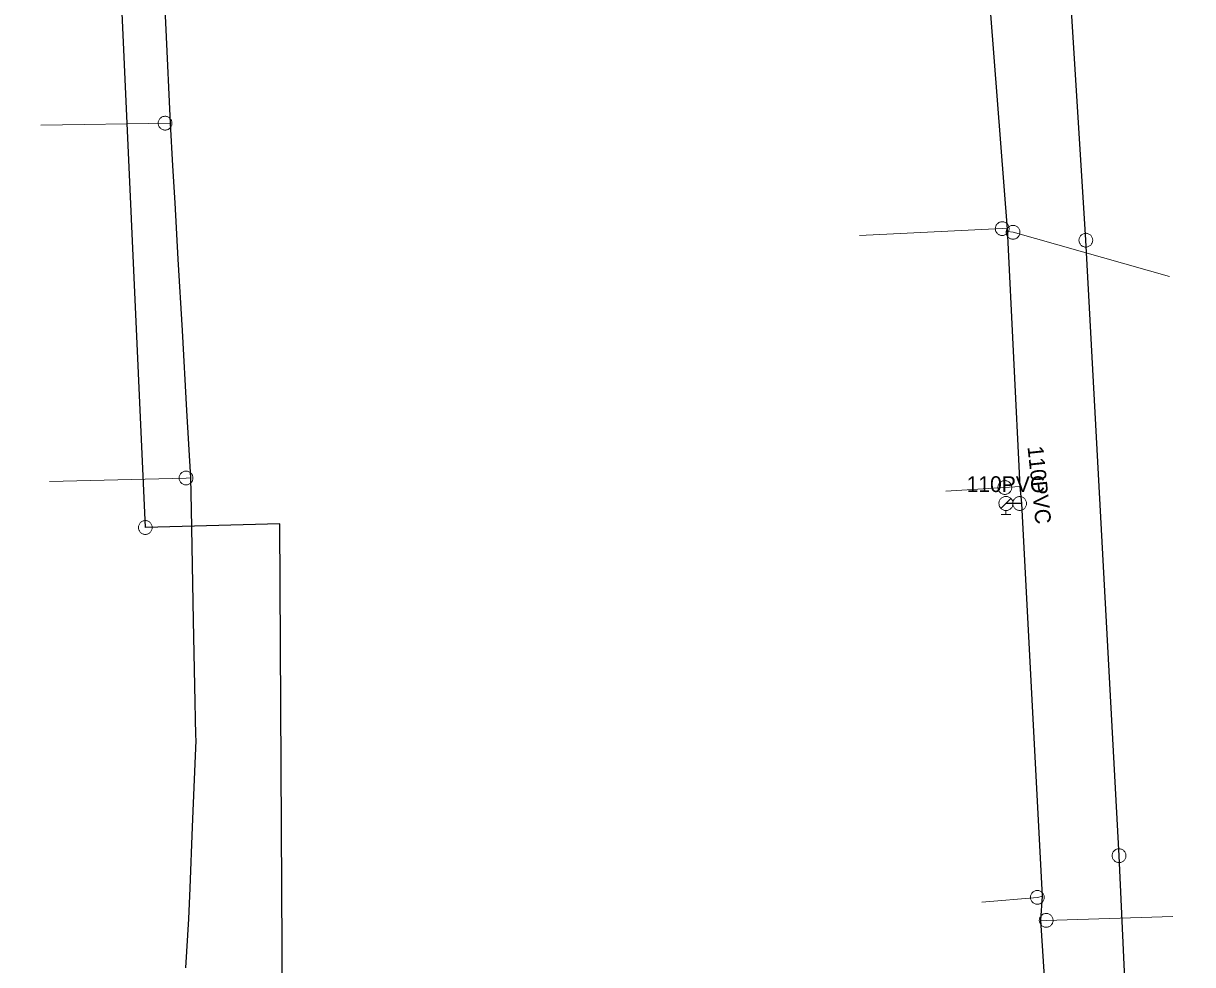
# Model space of a CAD drawing. Extents: x -741806 to -738704, y -1059275 to -1055387.
# Drawn here: x -740173.3 to -740099.1, y -1056358.2 to -1056298.4 of the extents above; entities that cross this region are included whole.
import ezdxf

# ---------------------------------------------------------------- set-up
doc = ezdxf.new("R2010")
doc.units = 0
doc.header["$LTSCALE"] = 0.4
for name, color, linetype, lineweight in [('2', 7, 'Continuous', 25), ('21', 7, 'Continuous', 13), ('3', 7, 'Continuous', 13), ('50', 7, 'Continuous', 13), ('51', 7, 'Continuous', 13), ('52', 7, 'Continuous', 25)]:
    doc.layers.add(name, color=color, linetype=linetype, lineweight=lineweight)
doc.layers.add('53', color=7, linetype='Continuous')

msp = doc.modelspace()

# ---------------------------------------------------------------- linework, layer by layer
at = {"layer": '2'}
for points in [[(-740156.993, -1056330.193), (-740165.539, -1056330.419), (-740167.3, -1056291.23), (-740170.26, -1056230.22), (-740173.28, -1056163.31), (-740166.94, -1056146.97), (-740157.149, -1056116.429)], [(-740099.07, -1056432.06), (-740101.93, -1056390.31), (-740103.739, -1056351.24), (-740105.85, -1056312.19), (-740108.35, -1056272.19), (-740109.98, -1056221.389), (-740113.109, -1056130.02), (-740120.539, -1056118.28), (-740157.149, -1056116.429)], [(-740124.77, -1056501.96), (-740156.57, -1056407.139), (-740156.993, -1056330.193)]]:
    msp.add_lwpolyline(points, dxfattribs=at)
at = {"layer": '21'}
for p, q in [((-740163.94, -1056304.761), (-740172.177, -1056304.887)), ((-740110.024, -1056327.811), (-740114.743, -1056328.117))]:
    msp.add_line(p, q, dxfattribs=at)
for points in [[(-740110.829, -1056311.426), (-740111.155, -1056311.456), (-740120.208, -1056311.885)], [(-740110.817, -1056311.63), (-740110.469, -1056311.685), (-740100.534, -1056314.494)], [(-740162.66, -1056327.271), (-740162.956, -1056327.278), (-740171.629, -1056327.5)], [(-740108.588, -1056353.817), (-740108.925, -1056353.887), (-740112.456, -1056354.195)], [(-740108.704, -1056355.331), (-740108.364, -1056355.343), (-740100.316, -1056355.107)]]:
    msp.add_lwpolyline(points, dxfattribs=at)
at = {"layer": '3'}
for points in [[(-740105.873, -1056311.752), (-740105.917, -1056311.758), (-740105.962, -1056311.767), (-740106.006, -1056311.781), (-740106.047, -1056311.8), (-740106.087, -1056311.823), (-740106.125, -1056311.85), (-740106.158, -1056311.881), (-740106.189, -1056311.914), (-740106.215, -1056311.952), (-740106.238, -1056311.991), (-740106.257, -1056312.033), (-740106.272, -1056312.077), (-740106.28, -1056312.122), (-740106.286, -1056312.167), (-740106.285, -1056312.213), (-740106.281, -1056312.259), (-740106.27, -1056312.303), (-740106.257, -1056312.347), (-740106.238, -1056312.389), (-740106.215, -1056312.429), (-740106.188, -1056312.465), (-740106.158, -1056312.499), (-740106.123, -1056312.53), (-740106.087, -1056312.557), (-740106.046, -1056312.58), (-740106.004, -1056312.597), (-740105.961, -1056312.612), (-740105.916, -1056312.622), (-740105.87, -1056312.626), (-740105.824, -1056312.626), (-740105.78, -1056312.621), (-740105.735, -1056312.612), (-740105.691, -1056312.598), (-740105.649, -1056312.578), (-740105.61, -1056312.556), (-740105.572, -1056312.529), (-740105.539, -1056312.498), (-740105.508, -1056312.463), (-740105.482, -1056312.427), (-740105.459, -1056312.388), (-740105.44, -1056312.346), (-740105.425, -1056312.302), (-740105.416, -1056312.257), (-740105.411, -1056312.212), (-740105.412, -1056312.166), (-740105.416, -1056312.12), (-740105.426, -1056312.075), (-740105.44, -1056312.032), (-740105.459, -1056311.99), (-740105.482, -1056311.95), (-740105.509, -1056311.914), (-740105.539, -1056311.879), (-740105.574, -1056311.849), (-740105.61, -1056311.822), (-740105.651, -1056311.799), (-740105.693, -1056311.78), (-740105.736, -1056311.767), (-740105.781, -1056311.757), (-740105.827, -1056311.753), (-740105.872, -1056311.752)], [(-740165.101, -1056330.419), (-740165.103, -1056330.374), (-740165.111, -1056330.329), (-740165.123, -1056330.284), (-740165.139, -1056330.242), (-740165.16, -1056330.201), (-740165.184, -1056330.162), (-740165.214, -1056330.127), (-740165.246, -1056330.094), (-740165.282, -1056330.066), (-740165.32, -1056330.041), (-740165.361, -1056330.02), (-740165.404, -1056330.003), (-740165.448, -1056329.992), (-740165.493, -1056329.984), (-740165.539, -1056329.982), (-740165.585, -1056329.984), (-740165.63, -1056329.992), (-740165.674, -1056330.003), (-740165.717, -1056330.02), (-740165.758, -1056330.041), (-740165.796, -1056330.066), (-740165.831, -1056330.094), (-740165.864, -1056330.127), (-740165.893, -1056330.162), (-740165.918, -1056330.201), (-740165.938, -1056330.242), (-740165.955, -1056330.284), (-740165.967, -1056330.329), (-740165.974, -1056330.374), (-740165.976, -1056330.42), (-740165.974, -1056330.465), (-740165.967, -1056330.51), (-740165.955, -1056330.555), (-740165.938, -1056330.598), (-740165.918, -1056330.638), (-740165.893, -1056330.677), (-740165.864, -1056330.712), (-740165.831, -1056330.745), (-740165.796, -1056330.773), (-740165.758, -1056330.798), (-740165.717, -1056330.819), (-740165.674, -1056330.836), (-740165.63, -1056330.848), (-740165.585, -1056330.855), (-740165.539, -1056330.857), (-740165.493, -1056330.855), (-740165.448, -1056330.848), (-740165.404, -1056330.836), (-740165.361, -1056330.819), (-740165.32, -1056330.798), (-740165.282, -1056330.773), (-740165.246, -1056330.745), (-740165.214, -1056330.712), (-740165.184, -1056330.677), (-740165.16, -1056330.638), (-740165.139, -1056330.597), (-740165.123, -1056330.555), (-740165.111, -1056330.51), (-740165.103, -1056330.465), (-740165.101, -1056330.42)], [(-740103.758, -1056350.802), (-740103.803, -1056350.807), (-740103.848, -1056350.816), (-740103.892, -1056350.83), (-740103.933, -1056350.848), (-740103.973, -1056350.871), (-740104.011, -1056350.898), (-740104.045, -1056350.928), (-740104.076, -1056350.962), (-740104.103, -1056350.999), (-740104.126, -1056351.038), (-740104.145, -1056351.08), (-740104.16, -1056351.124), (-740104.169, -1056351.168), (-740104.175, -1056351.214), (-740104.175, -1056351.26), (-740104.17, -1056351.306), (-740104.16, -1056351.35), (-740104.147, -1056351.394), (-740104.128, -1056351.436), (-740104.105, -1056351.476), (-740104.079, -1056351.513), (-740104.049, -1056351.546), (-740104.015, -1056351.578), (-740103.978, -1056351.605), (-740103.938, -1056351.628), (-740103.896, -1056351.646), (-740103.854, -1056351.661), (-740103.808, -1056351.671), (-740103.763, -1056351.676), (-740103.717, -1056351.676), (-740103.672, -1056351.672), (-740103.627, -1056351.663), (-740103.583, -1056351.649), (-740103.541, -1056351.63), (-740103.502, -1056351.608), (-740103.464, -1056351.581), (-740103.43, -1056351.551), (-740103.399, -1056351.516), (-740103.372, -1056351.48), (-740103.349, -1056351.441), (-740103.33, -1056351.399), (-740103.315, -1056351.355), (-740103.305, -1056351.311), (-740103.3, -1056351.265), (-740103.3, -1056351.219), (-740103.305, -1056351.173), (-740103.314, -1056351.129), (-740103.328, -1056351.085), (-740103.347, -1056351.043), (-740103.37, -1056351.003), (-740103.396, -1056350.966), (-740103.426, -1056350.932), (-740103.46, -1056350.901), (-740103.497, -1056350.874), (-740103.537, -1056350.851), (-740103.579, -1056350.832), (-740103.621, -1056350.818), (-740103.667, -1056350.808), (-740103.712, -1056350.803), (-740103.757, -1056350.802)]]:
    msp.add_lwpolyline(points, dxfattribs=at)
at = {"layer": '50'}
for p, q in [((-740110.918, -1056328.894), (-740110.601, -1056328.576)), ((-740110.918, -1056328.894), (-740111.232, -1056329.207)), ((-740111.222, -1056329.593), (-740110.915, -1056329.592)), ((-740110.915, -1056329.341), (-740110.915, -1056329.592)), ((-740110.607, -1056329.591), (-740110.915, -1056329.592))]:
    msp.add_line(p, q, dxfattribs=at)
msp.add_lwpolyline([(-740111.362, -1056328.891), (-740111.358, -1056328.94), (-740111.353, -1056328.986), (-740111.34, -1056329.032), (-740111.323, -1056329.075), (-740111.304, -1056329.115), (-740111.277, -1056329.156), (-740111.248, -1056329.191), (-740111.215, -1056329.226), (-740111.18, -1056329.256), (-740111.14, -1056329.28), (-740111.099, -1056329.301), (-740111.056, -1056329.32), (-740111.01, -1056329.33), (-740110.963, -1056329.338), (-740110.917, -1056329.341), (-740110.871, -1056329.338), (-740110.827, -1056329.333), (-740110.781, -1056329.32), (-740110.737, -1056329.303), (-740110.694, -1056329.281), (-740110.656, -1056329.256), (-740110.619, -1056329.227), (-740110.586, -1056329.194), (-740110.557, -1056329.159), (-740110.53, -1056329.119), (-740110.508, -1056329.078), (-740110.492, -1056329.035), (-740110.478, -1056328.989), (-740110.473, -1056328.943), (-740110.468, -1056328.897), (-740110.471, -1056328.849), (-740110.479, -1056328.803), (-740110.49, -1056328.76), (-740110.506, -1056328.714), (-740110.528, -1056328.673), (-740110.552, -1056328.633), (-740110.582, -1056328.598), (-740110.614, -1056328.563), (-740110.652, -1056328.533), (-740110.69, -1056328.509), (-740110.733, -1056328.488), (-740110.776, -1056328.472), (-740110.82, -1056328.458), (-740110.869, -1056328.45), (-740110.915, -1056328.447), (-740110.961, -1056328.45), (-740111.007, -1056328.458), (-740111.052, -1056328.469), (-740111.095, -1056328.485), (-740111.138, -1056328.508), (-740111.176, -1056328.532), (-740111.214, -1056328.562), (-740111.246, -1056328.594), (-740111.276, -1056328.629), (-740111.3, -1056328.67), (-740111.324, -1056328.71), (-740111.341, -1056328.754), (-740111.351, -1056328.799), (-740111.359, -1056328.845)], close=True, dxfattribs=at)
at = {"layer": '51'}
for points in [[(-740164.722, -1056304.772), (-740164.72, -1056304.817), (-740164.712, -1056304.862), (-740164.699, -1056304.906), (-740164.683, -1056304.948), (-740164.661, -1056304.989), (-740164.636, -1056305.027), (-740164.606, -1056305.062), (-740164.574, -1056305.094), (-740164.537, -1056305.122), (-740164.499, -1056305.146), (-740164.457, -1056305.167), (-740164.414, -1056305.183), (-740164.37, -1056305.194), (-740164.325, -1056305.201), (-740164.279, -1056305.202), (-740164.233, -1056305.199), (-740164.188, -1056305.192), (-740164.144, -1056305.179), (-740164.101, -1056305.161), (-740164.061, -1056305.14), (-740164.023, -1056305.114), (-740163.988, -1056305.085), (-740163.956, -1056305.052), (-740163.928, -1056305.017), (-740163.903, -1056304.977), (-740163.883, -1056304.936), (-740163.867, -1056304.894), (-740163.856, -1056304.848), (-740163.85, -1056304.803), (-740163.848, -1056304.757), (-740163.851, -1056304.712), (-740163.859, -1056304.667), (-740163.872, -1056304.623), (-740163.888, -1056304.581), (-740163.91, -1056304.54), (-740163.935, -1056304.502), (-740163.965, -1056304.467), (-740163.998, -1056304.435), (-740164.034, -1056304.407), (-740164.072, -1056304.383), (-740164.114, -1056304.362), (-740164.157, -1056304.346), (-740164.201, -1056304.336), (-740164.246, -1056304.328), (-740164.292, -1056304.327), (-740164.338, -1056304.33), (-740164.383, -1056304.338), (-740164.427, -1056304.35), (-740164.47, -1056304.368), (-740164.51, -1056304.389), (-740164.548, -1056304.415), (-740164.583, -1056304.444), (-740164.615, -1056304.477), (-740164.643, -1056304.512), (-740164.668, -1056304.552), (-740164.688, -1056304.593), (-740164.704, -1056304.635), (-740164.715, -1056304.681), (-740164.721, -1056304.726), (-740164.722, -1056304.771)], [(-740111.59, -1056311.495), (-740111.584, -1056311.54), (-740111.572, -1056311.584), (-740111.556, -1056311.628), (-740111.537, -1056311.668), (-740111.512, -1056311.707), (-740111.484, -1056311.743), (-740111.451, -1056311.776), (-740111.417, -1056311.805), (-740111.378, -1056311.83), (-740111.338, -1056311.851), (-740111.295, -1056311.869), (-740111.251, -1056311.882), (-740111.206, -1056311.89), (-740111.16, -1056311.892), (-740111.115, -1056311.89), (-740111.069, -1056311.884), (-740111.025, -1056311.873), (-740110.982, -1056311.857), (-740110.941, -1056311.836), (-740110.902, -1056311.811), (-740110.866, -1056311.783), (-740110.833, -1056311.752), (-740110.804, -1056311.716), (-740110.778, -1056311.678), (-740110.757, -1056311.637), (-740110.74, -1056311.595), (-740110.728, -1056311.551), (-740110.72, -1056311.505), (-740110.717, -1056311.46), (-740110.718, -1056311.414), (-740110.726, -1056311.369), (-740110.737, -1056311.325), (-740110.753, -1056311.281), (-740110.773, -1056311.241), (-740110.797, -1056311.202), (-740110.826, -1056311.166), (-740110.858, -1056311.133), (-740110.893, -1056311.104), (-740110.931, -1056311.079), (-740110.971, -1056311.058), (-740111.014, -1056311.04), (-740111.058, -1056311.027), (-740111.103, -1056311.02), (-740111.149, -1056311.017), (-740111.195, -1056311.019), (-740111.24, -1056311.025), (-740111.284, -1056311.037), (-740111.327, -1056311.052), (-740111.368, -1056311.073), (-740111.407, -1056311.098), (-740111.443, -1056311.126), (-740111.476, -1056311.157), (-740111.505, -1056311.193), (-740111.531, -1056311.231), (-740111.552, -1056311.272), (-740111.569, -1056311.314), (-740111.581, -1056311.358), (-740111.589, -1056311.404), (-740111.592, -1056311.449), (-740111.59, -1056311.494)], [(-740110.037, -1056311.752), (-740110.032, -1056311.707), (-740110.032, -1056311.662), (-740110.037, -1056311.616), (-740110.046, -1056311.572), (-740110.061, -1056311.528), (-740110.079, -1056311.486), (-740110.103, -1056311.446), (-740110.129, -1056311.409), (-740110.16, -1056311.376), (-740110.194, -1056311.345), (-740110.231, -1056311.318), (-740110.271, -1056311.295), (-740110.313, -1056311.276), (-740110.356, -1056311.262), (-740110.401, -1056311.253), (-740110.447, -1056311.248), (-740110.493, -1056311.248), (-740110.538, -1056311.253), (-740110.583, -1056311.263), (-740110.627, -1056311.278), (-740110.668, -1056311.297), (-740110.708, -1056311.319), (-740110.745, -1056311.346), (-740110.779, -1056311.377), (-740110.81, -1056311.411), (-740110.837, -1056311.449), (-740110.859, -1056311.488), (-740110.878, -1056311.53), (-740110.891, -1056311.574), (-740110.902, -1056311.619), (-740110.905, -1056311.664), (-740110.905, -1056311.709), (-740110.901, -1056311.755), (-740110.891, -1056311.799), (-740110.877, -1056311.843), (-740110.858, -1056311.885), (-740110.835, -1056311.925), (-740110.808, -1056311.962), (-740110.777, -1056311.995), (-740110.743, -1056312.026), (-740110.706, -1056312.053), (-740110.666, -1056312.076), (-740110.624, -1056312.094), (-740110.581, -1056312.109), (-740110.536, -1056312.118), (-740110.49, -1056312.123), (-740110.445, -1056312.122), (-740110.399, -1056312.118), (-740110.354, -1056312.108), (-740110.31, -1056312.093), (-740110.269, -1056312.074), (-740110.229, -1056312.052), (-740110.193, -1056312.025), (-740110.158, -1056311.994), (-740110.128, -1056311.96), (-740110.101, -1056311.922), (-740110.078, -1056311.883), (-740110.06, -1056311.841), (-740110.046, -1056311.797), (-740110.037, -1056311.753)], [(-740162.519, -1056327.278), (-740162.521, -1056327.233), (-740162.528, -1056327.188), (-740162.54, -1056327.143), (-740162.556, -1056327.101), (-740162.577, -1056327.06), (-740162.602, -1056327.021), (-740162.631, -1056326.986), (-740162.663, -1056326.953), (-740162.699, -1056326.925), (-740162.737, -1056326.9), (-740162.778, -1056326.879), (-740162.821, -1056326.862), (-740162.865, -1056326.85), (-740162.91, -1056326.843), (-740162.956, -1056326.841), (-740163.002, -1056326.843), (-740163.047, -1056326.85), (-740163.091, -1056326.862), (-740163.134, -1056326.879), (-740163.175, -1056326.9), (-740163.213, -1056326.925), (-740163.249, -1056326.953), (-740163.281, -1056326.986), (-740163.31, -1056327.021), (-740163.335, -1056327.06), (-740163.356, -1056327.101), (-740163.372, -1056327.143), (-740163.384, -1056327.188), (-740163.391, -1056327.233), (-740163.394, -1056327.279), (-740163.391, -1056327.324), (-740163.384, -1056327.369), (-740163.372, -1056327.414), (-740163.356, -1056327.456), (-740163.335, -1056327.497), (-740163.31, -1056327.536), (-740163.281, -1056327.571), (-740163.249, -1056327.604), (-740163.213, -1056327.632), (-740163.175, -1056327.657), (-740163.134, -1056327.678), (-740163.091, -1056327.695), (-740163.047, -1056327.706), (-740163.002, -1056327.714), (-740162.956, -1056327.716), (-740162.91, -1056327.714), (-740162.865, -1056327.706), (-740162.821, -1056327.695), (-740162.778, -1056327.678), (-740162.737, -1056327.657), (-740162.699, -1056327.632), (-740162.663, -1056327.604), (-740162.631, -1056327.571), (-740162.602, -1056327.536), (-740162.577, -1056327.497), (-740162.556, -1056327.456), (-740162.54, -1056327.414), (-740162.528, -1056327.369), (-740162.521, -1056327.324), (-740162.519, -1056327.279)], [(-740110.551, -1056327.879), (-740110.553, -1056327.834), (-740110.561, -1056327.789), (-740110.573, -1056327.744), (-740110.588, -1056327.702), (-740110.61, -1056327.661), (-740110.634, -1056327.622), (-740110.664, -1056327.587), (-740110.696, -1056327.554), (-740110.732, -1056327.526), (-740110.769, -1056327.501), (-740110.811, -1056327.48), (-740110.853, -1056327.463), (-740110.897, -1056327.451), (-740110.943, -1056327.444), (-740110.989, -1056327.442), (-740111.034, -1056327.444), (-740111.08, -1056327.451), (-740111.124, -1056327.463), (-740111.166, -1056327.48), (-740111.208, -1056327.501), (-740111.245, -1056327.526), (-740111.281, -1056327.554), (-740111.313, -1056327.587), (-740111.343, -1056327.622), (-740111.367, -1056327.661), (-740111.389, -1056327.702), (-740111.404, -1056327.744), (-740111.416, -1056327.789), (-740111.424, -1056327.834), (-740111.426, -1056327.88), (-740111.424, -1056327.925), (-740111.416, -1056327.97), (-740111.404, -1056328.015), (-740111.389, -1056328.057), (-740111.367, -1056328.098), (-740111.343, -1056328.137), (-740111.313, -1056328.172), (-740111.281, -1056328.205), (-740111.245, -1056328.233), (-740111.208, -1056328.258), (-740111.166, -1056328.279), (-740111.124, -1056328.296), (-740111.08, -1056328.307), (-740111.034, -1056328.315), (-740110.989, -1056328.317), (-740110.943, -1056328.315), (-740110.897, -1056328.307), (-740110.853, -1056328.296), (-740110.811, -1056328.279), (-740110.769, -1056328.258), (-740110.732, -1056328.233), (-740110.696, -1056328.205), (-740110.664, -1056328.172), (-740110.634, -1056328.137), (-740110.61, -1056328.098), (-740110.588, -1056328.057), (-740110.573, -1056328.015), (-740110.561, -1056327.97), (-740110.553, -1056327.925), (-740110.551, -1056327.88)], [(-740110.486, -1056328.897), (-740110.483, -1056328.942), (-740110.476, -1056328.987), (-740110.464, -1056329.032), (-740110.448, -1056329.074), (-740110.427, -1056329.115), (-740110.402, -1056329.154), (-740110.373, -1056329.189), (-740110.341, -1056329.222), (-740110.305, -1056329.25), (-740110.267, -1056329.274), (-740110.226, -1056329.295), (-740110.183, -1056329.312), (-740110.139, -1056329.324), (-740110.094, -1056329.331), (-740110.048, -1056329.333), (-740110.002, -1056329.331), (-740109.957, -1056329.324), (-740109.913, -1056329.312), (-740109.87, -1056329.295), (-740109.829, -1056329.274), (-740109.791, -1056329.248), (-740109.755, -1056329.22), (-740109.723, -1056329.187), (-740109.694, -1056329.152), (-740109.669, -1056329.113), (-740109.648, -1056329.072), (-740109.632, -1056329.03), (-740109.62, -1056328.985), (-740109.613, -1056328.94), (-740109.611, -1056328.894), (-740109.614, -1056328.849), (-740109.621, -1056328.804), (-740109.633, -1056328.759), (-740109.649, -1056328.717), (-740109.67, -1056328.676), (-740109.695, -1056328.637), (-740109.724, -1056328.602), (-740109.756, -1056328.569), (-740109.792, -1056328.541), (-740109.83, -1056328.517), (-740109.871, -1056328.496), (-740109.914, -1056328.479), (-740109.958, -1056328.468), (-740110.003, -1056328.46), (-740110.049, -1056328.458), (-740110.095, -1056328.46), (-740110.14, -1056328.468), (-740110.184, -1056328.479), (-740110.227, -1056328.496), (-740110.268, -1056328.517), (-740110.306, -1056328.543), (-740110.342, -1056328.571), (-740110.374, -1056328.604), (-740110.403, -1056328.639), (-740110.428, -1056328.678), (-740110.449, -1056328.719), (-740110.465, -1056328.761), (-740110.477, -1056328.806), (-740110.484, -1056328.851), (-740110.486, -1056328.896)], [(-740109.352, -1056353.975), (-740109.341, -1056354.019), (-740109.325, -1056354.061), (-740109.304, -1056354.103), (-740109.28, -1056354.141), (-740109.251, -1056354.177), (-740109.219, -1056354.21), (-740109.183, -1056354.238), (-740109.145, -1056354.264), (-740109.104, -1056354.284), (-740109.062, -1056354.301), (-740109.018, -1056354.313), (-740108.972, -1056354.321), (-740108.927, -1056354.324), (-740108.881, -1056354.321), (-740108.836, -1056354.314), (-740108.791, -1056354.303), (-740108.748, -1056354.287), (-740108.708, -1056354.266), (-740108.669, -1056354.24), (-740108.633, -1056354.212), (-740108.601, -1056354.179), (-740108.572, -1056354.145), (-740108.547, -1056354.106), (-740108.526, -1056354.066), (-740108.509, -1056354.022), (-740108.497, -1056353.978), (-740108.49, -1056353.934), (-740108.487, -1056353.887), (-740108.49, -1056353.842), (-740108.496, -1056353.796), (-740108.508, -1056353.753), (-740108.524, -1056353.71), (-740108.545, -1056353.668), (-740108.569, -1056353.63), (-740108.598, -1056353.595), (-740108.63, -1056353.561), (-740108.666, -1056353.533), (-740108.704, -1056353.507), (-740108.745, -1056353.487), (-740108.787, -1056353.47), (-740108.832, -1056353.458), (-740108.877, -1056353.45), (-740108.923, -1056353.448), (-740108.968, -1056353.45), (-740109.014, -1056353.457), (-740109.058, -1056353.468), (-740109.101, -1056353.485), (-740109.142, -1056353.505), (-740109.18, -1056353.531), (-740109.216, -1056353.559), (-740109.248, -1056353.592), (-740109.278, -1056353.626), (-740109.302, -1056353.665), (-740109.324, -1056353.705), (-740109.34, -1056353.749), (-740109.352, -1056353.793), (-740109.36, -1056353.837), (-740109.362, -1056353.884), (-740109.36, -1056353.929), (-740109.353, -1056353.974)], [(-740107.927, -1056355.358), (-740107.927, -1056355.313), (-740107.933, -1056355.268), (-740107.943, -1056355.223), (-740107.958, -1056355.18), (-740107.977, -1056355.138), (-740108.001, -1056355.099), (-740108.028, -1056355.063), (-740108.059, -1056355.029), (-740108.094, -1056354.999), (-740108.131, -1056354.973), (-740108.172, -1056354.951), (-740108.214, -1056354.932), (-740108.258, -1056354.918), (-740108.302, -1056354.91), (-740108.348, -1056354.906), (-740108.394, -1056354.907), (-740108.439, -1056354.912), (-740108.484, -1056354.923), (-740108.527, -1056354.938), (-740108.569, -1056354.958), (-740108.608, -1056354.981), (-740108.645, -1056355.008), (-740108.678, -1056355.04), (-740108.708, -1056355.074), (-740108.735, -1056355.112), (-740108.757, -1056355.152), (-740108.775, -1056355.193), (-740108.788, -1056355.238), (-740108.797, -1056355.283), (-740108.801, -1056355.329), (-740108.8, -1056355.374), (-740108.794, -1056355.419), (-740108.784, -1056355.464), (-740108.77, -1056355.507), (-740108.75, -1056355.549), (-740108.726, -1056355.588), (-740108.699, -1056355.624), (-740108.668, -1056355.658), (-740108.633, -1056355.688), (-740108.596, -1056355.714), (-740108.555, -1056355.736), (-740108.513, -1056355.755), (-740108.47, -1056355.768), (-740108.425, -1056355.777), (-740108.379, -1056355.781), (-740108.333, -1056355.78), (-740108.288, -1056355.774), (-740108.243, -1056355.764), (-740108.2, -1056355.749), (-740108.158, -1056355.729), (-740108.119, -1056355.706), (-740108.082, -1056355.679), (-740108.049, -1056355.647), (-740108.019, -1056355.613), (-740107.992, -1056355.575), (-740107.97, -1056355.535), (-740107.953, -1056355.494), (-740107.939, -1056355.449), (-740107.93, -1056355.404), (-740107.927, -1056355.359)]]:
    msp.add_lwpolyline(points, dxfattribs=at)
at = {"layer": '52'}
for q in [(-740110.024, -1056327.811), (-740110.918, -1056328.899)]:
    msp.add_line((-740109.908, -1056328.897), q, dxfattribs=at)
for points in [[(-740110.024, -1056327.811), (-740110.824, -1056311.49), (-740112.096, -1056295.097), (-740113.134, -1056275.229), (-740115.581, -1056231.605), (-740116.234, -1056209.774), (-740117.182, -1056184.311), (-740117.756, -1056170.081), (-740117.754, -1056158.344), (-740117.48, -1056148)], [(-740162.973, -1056358.364), (-740162.774, -1056355.239), (-740162.696, -1056353.298), (-740162.539, -1056349.401), (-740162.358, -1056344.896), (-740162.32, -1056343.929), (-740162.326, -1056343.596), (-740162.39, -1056340.456), (-740162.475, -1056336.321), (-740162.619, -1056329.266), (-740162.66, -1056327.271), (-740162.903, -1056322.994), (-740163.191, -1056317.927), (-740163.449, -1056313.389), (-740163.651, -1056309.828), (-740163.785, -1056307.475), (-740163.94, -1056304.761), (-740164.222, -1056298.851), (-740164.501, -1056293.023)], [(-740146.392, -1056445.304), (-740103.348, -1056451.825), (-740103.612, -1056432.534), (-740105.452, -1056410.627), (-740106.491, -1056393.641), (-740106.414, -1056390.612), (-740108.704, -1056355.331), (-740108.588, -1056353.817), (-740109.908, -1056328.897)]]:
    msp.add_lwpolyline(points, dxfattribs=at)

# ---------------------------------------------------------------- texts
at = {"layer": '53'}
msp.add_text('110PVC', height=1, rotation=276, dxfattribs=at).set_placement((-740109.552, -1056325.292))
msp.add_text('110PVC', height=1, dxfattribs=at).set_placement((-740113.414, -1056328.168))

doc.saveas('drawing.dxf')
